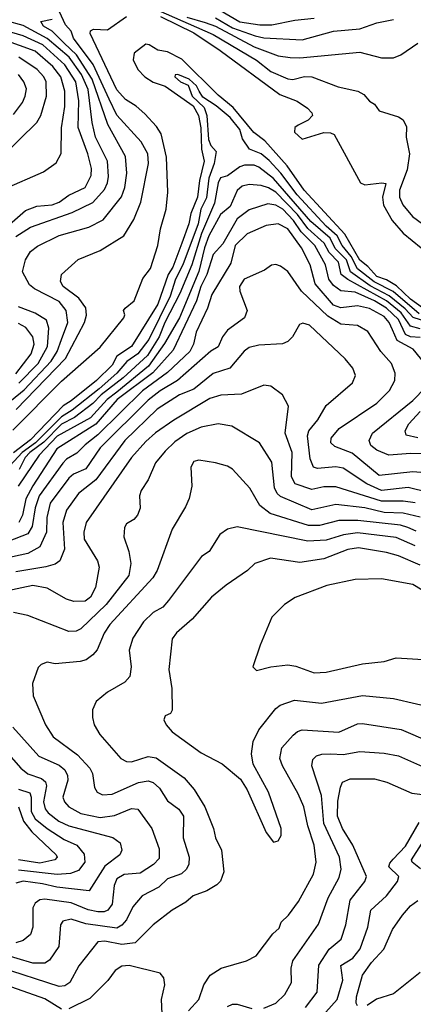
# Model space of a CAD drawing. Extents: x 1308313 to 1441400, y 959662 to 1036319.
# Tile 647 of 656: x 1390500 to 1392137, y 1012804 to 1016892. Entities that reach past the tile are written whole.
import ezdxf

# ---------------------------------------------------------------- set-up
doc = ezdxf.new("R2010")
doc.units = 0

msp = doc.modelspace()

# ---------------------------------------------------------------- linework, layer by layer
at = {"layer": '0CON10XD'}
for points in [[(1390872.1, 1016562.1), (1390806.3, 1016706.3), (1390724.1, 1016815), (1390714.4, 1016845), (1390690.7, 1016870.7), (1390665.4, 1016925)], [(1391075, 1016932.2), (1391305, 1016830.2), (1391484.5, 1016724.5), (1391545, 1016677.7), (1391615, 1016646.9), (1391635.6, 1016644.4), (1391685, 1016656), (1391715, 1016655.2), (1391825, 1016613.1), (1391906.2, 1016595), (1391931.1, 1016581.1), (1391954, 1016554), (1391975, 1016542), (1391995, 1016514.2), (1392075, 1016488.8), (1392095, 1016476.7), (1392108, 1016448), (1392107.6, 1016405), (1392120.6, 1016335), (1392110.6, 1016269.4), (1392079.3, 1016185), (1392079.6, 1016155), (1392093.1, 1016123.1), (1392134.1, 1016075), (1392175.1, 1016045.1)], [(1391335, 1016930.1), (1391415, 1016883.6), (1391498.5, 1016871.5), (1391549.1, 1016870.9), (1391645, 1016890.2), (1391725, 1016898.4)], [(1390485, 1015991.5), (1390545, 1016030.4), (1390718.7, 1016091.3), (1390805, 1016133.7), (1390852.7, 1016187.3), (1390865.4, 1016214.6), (1390869.1, 1016240.9), (1390865.2, 1016305), (1390815.8, 1016405), (1390801.3, 1016465), (1390785, 1016602.1), (1390757.2, 1016665), (1390706.3, 1016736.3), (1390615, 1016814.2), (1390515, 1016868.8), (1390445, 1016887.8)], [(1390466.9, 1015313.1), (1390518.8, 1015355), (1390631.5, 1015475), (1390656.1, 1015515), (1390675, 1015564.7), (1390700.4, 1015635), (1390693.8, 1015685), (1390665, 1015722.7), (1390562.2, 1015775), (1390541.6, 1015791.6), (1390512.5, 1015845), (1390524.6, 1015895), (1390545, 1015930), (1390575, 1015951.8), (1390665, 1015995.7), (1390788.5, 1016031.5), (1390848, 1016062), (1390923.5, 1016156.5), (1390938.3, 1016195), (1390946.1, 1016255), (1390941, 1016325), (1390867.3, 1016457.3), (1390802, 1016645), (1390736.6, 1016746.6), (1390685, 1016794.7), (1390635, 1016844.6), (1390599.2, 1016865), (1390588.1, 1016885), (1390635, 1016894.4)], [(1390472.2, 1015187.8), (1390675, 1015391.1), (1390835, 1015533.2), (1390933.4, 1015655), (1390937.4, 1015667.4), (1390932.5, 1015685), (1390939.2, 1015695), (1390976.9, 1015725), (1391012.6, 1015817.4), (1391045, 1015860), (1391075.5, 1015955), (1391085.6, 1016024.4), (1391108.8, 1016105), (1391115.8, 1016175.8), (1391111.4, 1016321.4), (1391088, 1016418), (1391069.2, 1016449.1), (1391021.2, 1016501.2), (1390985, 1016533.3), (1390941.1, 1016561.1), (1390905, 1016600.8), (1390793.2, 1016835), (1390794.6, 1016845.4), (1390807.6, 1016852.4), (1390865, 1016849.9), (1390944, 1016905)], [(1391086.2, 1016905), (1391225, 1016838), (1391333.9, 1016765), (1391582.2, 1016582.2), (1391653.8, 1016553.8), (1391697.1, 1016525), (1391715.3, 1016505.3), (1391717.3, 1016495), (1391700.4, 1016475), (1391658.4, 1016455), (1391644.3, 1016445), (1391642.3, 1016425), (1391675, 1016396.9), (1391765, 1016424.4), (1391793.2, 1016423.2), (1391808.5, 1016415), (1391917.9, 1016215), (1391935, 1016206.5), (1392005.6, 1016215.6), (1392022.1, 1016212.1), (1392008.6, 1016155), (1392012.6, 1016122.6), (1392049.2, 1016059.2), (1392095, 1016006.5), (1392168.9, 1015945)], [(1391195, 1016902.3), (1391270.9, 1016880.9), (1391314, 1016865), (1391475, 1016779.8), (1391575, 1016742.7), (1391625, 1016735.2), (1391665, 1016733.7), (1391915, 1016757.2), (1392005, 1016734.6), (1392055, 1016733.5), (1392085, 1016746.4), (1392155, 1016795.5)], [(1391315, 1016900.5), (1391385, 1016858.5), (1391479.7, 1016825), (1391515, 1016816.4), (1391675, 1016808.7), (1391805, 1016844), (1391915, 1016854.8), (1391985, 1016878.8), (1392055, 1016893.4)], [(1390458.1, 1016041.9), (1390525, 1016099.8), (1390571.2, 1016118.8), (1390635, 1016123.4), (1390665, 1016134.8), (1390705, 1016163.3), (1390773.1, 1016195), (1390797.5, 1016245), (1390798.7, 1016275), (1390783.7, 1016335), (1390743, 1016445), (1390746.2, 1016555), (1390733.9, 1016635), (1390688.6, 1016705), (1390597.3, 1016787.3), (1390515, 1016824.9), (1390445, 1016846.3)], [(1390435, 1016188.2), (1390599.8, 1016260.2), (1390652.6, 1016297.4), (1390672.7, 1016337.3), (1390673.8, 1016443.8), (1390688.2, 1016531.8), (1390688.2, 1016595), (1390671, 1016655), (1390638, 1016698), (1390565, 1016761.8), (1390435, 1016808.6)], [(1392175, 1015696.7), (1392125, 1015732.7), (1392067.1, 1015787.1), (1392025, 1015812.3), (1391985, 1015826.4), (1391948.2, 1015868.2), (1391915, 1015894.5), (1391852.5, 1016002.5), (1391683.5, 1016185), (1391612.7, 1016285), (1391520, 1016390), (1391473.4, 1016423.4), (1391387.8, 1016527.8), (1391325, 1016578.6), (1391175, 1016728.6), (1391115, 1016758.9), (1391075, 1016765.7), (1391038.5, 1016788.5), (1391025, 1016790.7), (1390976.3, 1016753.7), (1390971.8, 1016725), (1390992, 1016685), (1391020.4, 1016655), (1391055, 1016633.6), (1391105, 1016617), (1391221.6, 1016535), (1391243.6, 1016495), (1391253.9, 1016443.9), (1391257, 1016355), (1391268, 1016305), (1391248.4, 1016225), (1391240.1, 1016155), (1391211.7, 1016088.3), (1391204.1, 1016044.1), (1391175, 1015964.1), (1391136.8, 1015865), (1391117.8, 1015835), (1391075, 1015710.6), (1390965, 1015535.2), (1390904.1, 1015495.9), (1390885, 1015458.3), (1390820, 1015395), (1390715, 1015309.5), (1390681.1, 1015288.9), (1390545, 1015147.6), (1390475.4, 1015094.6)], [(1390426.6, 1016323.4), (1390571.5, 1016465), (1390588.9, 1016495), (1390612.2, 1016575), (1390610.4, 1016635), (1390601, 1016655), (1390573.8, 1016685), (1390497.3, 1016737.3)], [(1392161.5, 1015671.5), (1392053.3, 1015763.3), (1391974.2, 1015804.2), (1391905, 1015858.2), (1391878.8, 1015908.8), (1391840.5, 1015955), (1391819.6, 1015995), (1391774.6, 1016035), (1391654.5, 1016165), (1391586.1, 1016255), (1391537.7, 1016307.7), (1391505, 1016335.2), (1391455.6, 1016355), (1391427.4, 1016397.4), (1391415, 1016436.2), (1391375, 1016486.4), (1391317.6, 1016535), (1391261.3, 1016571.3), (1391246.2, 1016596.2), (1391235, 1016618.1), (1391205, 1016645.6), (1391157.5, 1016665), (1391146.2, 1016663.8), (1391145.7, 1016655), (1391169.5, 1016635), (1391200.5, 1016620.5), (1391217.8, 1016575), (1391267.1, 1016527.1), (1391278.1, 1016495), (1391285.4, 1016395), (1391295, 1016369.6), (1391316.9, 1016345), (1391308.6, 1016295), (1391286.2, 1016235), (1391277.3, 1016152.7), (1391254.2, 1016105), (1391241.8, 1016045), (1391178.1, 1015875), (1391148, 1015815), (1391125.6, 1015745), (1391036.8, 1015565), (1390991.8, 1015505), (1390946.5, 1015473.5), (1390904.2, 1015425), (1390830.6, 1015359.4), (1390718.7, 1015271.3), (1390675, 1015244.1), (1390565.9, 1015135), (1390510.8, 1015095), (1390426.3, 1015003.6)], [(1390475, 1016499.3), (1390511.8, 1016548.2), (1390523.7, 1016575), (1390528.9, 1016605), (1390518.4, 1016635), (1390495, 1016664.2)], [(1390486.1, 1015273.9), (1390690.6, 1015485), (1390770.2, 1015635), (1390778.9, 1015665), (1390775.8, 1015695.8), (1390746.6, 1015736.6), (1390680.8, 1015785), (1390670, 1015805), (1390675, 1015834), (1390743.2, 1015896.8), (1390835, 1015933.8), (1390934, 1015995), (1390975, 1016062.7), (1391003.7, 1016135), (1391036.3, 1016295), (1391033, 1016335), (1391005.3, 1016385), (1390905, 1016496.6), (1390872.1, 1016562.1)], [(1392219, 1015629), (1392135.6, 1015655.6), (1392102.5, 1015692.5), (1392035.9, 1015745.9), (1391957.8, 1015787.8), (1391875.4, 1015845), (1391858.9, 1015895), (1391812.6, 1015942.6), (1391790.5, 1015985), (1391710.7, 1016055), (1391555, 1016232.9), (1391495, 1016280.2), (1391475, 1016287.7), (1391435, 1016288.9), (1391415, 1016281), (1391365, 1016244), (1391335, 1016235.4), (1391325.2, 1016214.8), (1391309.8, 1016130.2)], [(1392165, 1015609.4), (1392125, 1015620), (1392086.6, 1015675), (1392025, 1015724.6), (1391864, 1015814), (1391836.6, 1015835), (1391825.6, 1015885), (1391786.4, 1015926.4), (1391766.2, 1015965), (1391698.8, 1016025), (1391655, 1016083.7), (1391565, 1016175.7), (1391535, 1016194.6), (1391505, 1016204.1), (1391455, 1016208), (1391425, 1016201.6), (1391405, 1016182.9), (1391375, 1016116.2), (1391335, 1016084), (1391286.9, 1015995), (1391268.2, 1015945), (1391245, 1015846.5), (1391165.5, 1015655), (1391102.5, 1015547.5), (1391036.5, 1015453.5), (1390904.2, 1015345.8), (1390864.3, 1015315.7), (1390795, 1015238.8), (1390656.8, 1015163.2), (1390581.3, 1015085), (1390493.8, 1014955)], [(1392165, 1015573), (1392125, 1015576.2), (1392105, 1015584.9), (1392075, 1015648.1), (1392025, 1015694.3), (1391976, 1015725), (1391895, 1015761.5), (1391835, 1015767.3), (1391805, 1015788.3), (1391785.4, 1015815), (1391771.6, 1015875), (1391727.1, 1015955), (1391671.3, 1016011.3), (1391639.2, 1016059.2), (1391595.1, 1016105.1), (1391565, 1016122.6), (1391532.5, 1016127.5), (1391455, 1016102.7), (1391405, 1016065.6), (1391345, 1015961.3), (1391305, 1015916.9), (1391279.1, 1015835), (1391253.1, 1015785), (1391236.2, 1015725), (1391139.2, 1015520.8), (1391053.5, 1015426.5), (1390905.6, 1015315), (1390816.7, 1015213.3), (1390655, 1015110.2), (1390555, 1014956.6), (1390526.6, 1014903.4), (1390512.1, 1014835), (1390497.7, 1014805)], [(1391309.8, 1016130.2), (1391256.5, 1016005), (1391216.8, 1015875), (1391166.9, 1015755), (1391104.3, 1015635.7), (1391079.9, 1015575), (1391031.3, 1015498.7), (1390930.3, 1015405), (1390839.7, 1015335), (1390805, 1015298.8), (1390729, 1015241), (1390675, 1015212.5), (1390601.6, 1015138.4), (1390542.1, 1015095), (1390523.6, 1015075), (1390498.8, 1015025)], [(1392184.1, 1015465), (1392136.6, 1015525), (1392069.8, 1015559.8), (1392049.7, 1015605), (1392035.8, 1015635), (1392015, 1015660.5), (1391955, 1015693.8), (1391905.5, 1015704.5), (1391835, 1015696.2), (1391805, 1015706.9), (1391729.5, 1015795), (1391708.6, 1015875), (1391672.4, 1015945), (1391615, 1016023.4), (1391575, 1016045.2), (1391525, 1016038.1), (1391446.7, 1016003.3), (1391396.1, 1015955), (1391378.2, 1015881.8), (1391299, 1015751), (1391281.7, 1015695), (1391234.4, 1015595), (1391223.7, 1015545), (1391207.3, 1015515), (1391115, 1015427.4), (1391011.2, 1015351.2), (1390825, 1015168.3), (1390772.2, 1015127.8), (1390738, 1015092), (1390695, 1015067.3), (1390679.3, 1015050.7), (1390582.1, 1014915), (1390564.9, 1014865.1), (1390552.4, 1014787.6), (1390535, 1014758.4), (1390453.3, 1014726.6)], [(1392185, 1015011.5), (1392135, 1015014.8), (1391995, 1015000.3), (1391882.3, 1015092.3), (1391809.9, 1015119.9), (1391793.8, 1015135), (1391795.4, 1015155), (1391828, 1015195), (1391985, 1015300.7), (1392037.7, 1015352.3), (1392060, 1015395), (1392061.5, 1015425), (1392045.5, 1015465), (1392002, 1015515), (1391947.7, 1015597.7), (1391905, 1015622.7), (1391835, 1015628.1), (1391781.7, 1015661.7), (1391671.4, 1015765), (1391615, 1015847.5), (1391585, 1015869.2), (1391565, 1015875.7), (1391547, 1015873), (1391518, 1015852), (1391434.2, 1015815), (1391414.4, 1015785), (1391415.7, 1015765), (1391445.5, 1015685), (1391435.5, 1015655), (1391365, 1015603.2), (1391343.3, 1015575), (1391325, 1015533.8), (1391295, 1015516.2), (1391156.5, 1015395), (1391085, 1015352), (1391035, 1015312.4), (1390835.2, 1015115), (1390775, 1015027.7), (1390724.6, 1015005.4), (1390705, 1014989.5), (1390626.7, 1014885), (1390613.9, 1014825), (1390612.6, 1014765), (1390585, 1014703.2), (1390535, 1014676.6), (1390393.5, 1014645)], [(1390497, 1015383), (1390576.9, 1015465), (1390616.2, 1015535), (1390622.3, 1015612.3), (1390611.8, 1015645), (1390565, 1015673.5), (1390495, 1015700.2)], [(1392199.5, 1014929.5), (1392115, 1014950.3), (1392005, 1014937.9), (1391944.2, 1014965), (1391845, 1015031), (1391815, 1015036.4), (1391739.2, 1015029.2), (1391722.5, 1015035), (1391708.7, 1015068.7), (1391697.4, 1015165), (1391702.1, 1015185), (1391739.4, 1015230.6), (1391775, 1015290.4), (1391884.5, 1015385), (1391896.9, 1015415), (1391886, 1015446), (1391853.9, 1015483.9), (1391705, 1015624.5), (1391677.1, 1015632.9), (1391663.5, 1015626.5), (1391634.4, 1015575.6), (1391615, 1015555.8), (1391593.6, 1015546.4), (1391495, 1015540.7), (1391455, 1015531.1), (1391433.5, 1015516.5), (1391373.9, 1015446.1), (1391305, 1015423.1), (1391225, 1015358.2), (1391165, 1015334.3), (1391071.6, 1015275), (1390938, 1015145), (1390817.7, 1014982.3), (1390745.3, 1014925), (1390695.7, 1014855.7), (1390680.2, 1014805), (1390686.4, 1014693.6), (1390666.9, 1014645), (1390647.5, 1014632.5), (1390609, 1014621), (1390485, 1014600.5)], [(1390485, 1015421.9), (1390548.5, 1015505), (1390560.5, 1015545), (1390554.8, 1015575), (1390526.6, 1015615), (1390495, 1015631.4)], [(1392145, 1014886.5), (1392095, 1014893.6), (1392005, 1014893.6), (1391815, 1014952.3), (1391765, 1014952.2), (1391715, 1014942.4), (1391645.7, 1014965.7), (1391630, 1014995), (1391632.9, 1015095), (1391604.8, 1015175), (1391617.8, 1015287.8), (1391593.1, 1015335), (1391545, 1015370.6), (1391515, 1015375.6), (1391422.6, 1015337.4), (1391336.7, 1015333.2), (1391290.8, 1015319.2), (1391140.7, 1015229.3), (1391065, 1015176.7), (1391025, 1015141.1), (1390965, 1015075.3), (1390777.1, 1014805), (1390767.6, 1014765), (1390768.9, 1014735), (1390823.9, 1014645), (1390830.9, 1014619.1), (1390815.4, 1014535.4), (1390795, 1014494.5), (1390772.3, 1014477.7), (1390725, 1014476.8), (1390695, 1014486.9), (1390615, 1014532.7), (1390555, 1014543.2), (1390445, 1014519.6)], [(1392275, 1015087.5), (1392125, 1015091.2), (1392034.8, 1015084.8), (1391985, 1015104.7), (1391960.8, 1015125), (1391953.8, 1015145), (1391967.5, 1015175), (1392135, 1015311.9), (1392187.1, 1015365)], [(1392155, 1015156.5), (1392107.1, 1015167.1), (1392102.7, 1015185), (1392118.1, 1015215), (1392165.6, 1015265)], [(1392165, 1014827.6), (1392095, 1014843.1), (1392015, 1014846.6), (1391935, 1014865.7), (1391815, 1014879.1), (1391715, 1014856.8), (1391585, 1014912.4), (1391570.3, 1014925), (1391559.4, 1014949.4), (1391548.4, 1015055), (1391497.5, 1015135), (1391382.5, 1015205), (1391325, 1015214.1), (1391255, 1015200), (1391195.2, 1015174.8), (1391145, 1015139.7), (1391105, 1015100.4), (1391065, 1015052.3), (1391035, 1014982.5), (1391005, 1014938), (1390998.9, 1014915), (1391001.2, 1014865), (1390990.9, 1014835), (1390975, 1014816.7), (1390945, 1014798.6), (1390936.4, 1014783.6), (1390933.5, 1014745), (1390954.7, 1014684.7), (1390962.7, 1014635), (1390954.7, 1014585), (1390859.4, 1014465), (1390755, 1014363.2), (1390735, 1014353.9), (1390705, 1014352.5), (1390535, 1014419.3), (1390475, 1014431.4)], [(1392148.9, 1014768.9), (1392114.5, 1014784.5), (1392083.1, 1014793.1), (1391906.8, 1014813.2), (1391827, 1014813), (1391747.3, 1014792.7), (1391701.8, 1014791.8), (1391542, 1014842), (1391499.2, 1014875), (1391457.4, 1014947.4), (1391385, 1015026.7), (1391365, 1015038.1), (1391315, 1015051.9), (1391245, 1015063.2), (1391225, 1015057.7), (1391211.8, 1015035), (1391215.6, 1014955), (1391204.5, 1014905), (1391190.2, 1014869.8), (1391135, 1014777.1), (1391072.6, 1014605), (1391054.5, 1014575.5), (1390875, 1014381.5), (1390851.3, 1014345), (1390823.3, 1014276.7), (1390805, 1014255.6), (1390777.5, 1014235), (1390752.4, 1014227.6), (1390648.7, 1014218.7), (1390614.7, 1014225.3), (1390590, 1014215), (1390577.7, 1014202.3), (1390553.5, 1014136.5), (1390556.4, 1014085), (1390608, 1013965), (1390639.2, 1013915), (1390740.6, 1013840.6), (1390792.5, 1013785), (1390803, 1013763), (1390811.8, 1013705), (1390823.1, 1013685), (1390845, 1013674.7), (1390885, 1013677.2), (1390995, 1013725.2), (1391035, 1013732.4), (1391055, 1013724.7), (1391081.9, 1013701.9), (1391115, 1013649.5), (1391162.7, 1013615), (1391181.1, 1013585), (1391180, 1013495), (1391204.7, 1013415), (1391203.1, 1013386.9), (1391194.3, 1013365.7), (1391173.2, 1013346.8), (1391115, 1013325.7), (1391079.1, 1013290.9), (1391009.5, 1013255), (1390971.2, 1013208.8), (1390944.3, 1013155), (1390925, 1013132.6), (1390905, 1013120.7), (1390775, 1013138.8), (1390715, 1013157.8), (1390679.7, 1013150.2), (1390669.6, 1013135), (1390663.3, 1013045), (1390625, 1012987.5), (1390605, 1012975.9), (1390555, 1012975.9), (1390425, 1013014.6)], [(1392145, 1014708.5), (1392065, 1014742.3), (1391905, 1014761.4), (1391846.5, 1014753.5), (1391775, 1014732.1), (1391698, 1014728), (1391405, 1014787.5), (1391365, 1014777.5), (1391331.9, 1014755), (1391288.1, 1014685), (1391256.6, 1014663.4), (1391119.6, 1014480.4), (1391095, 1014453.8), (1391055, 1014430.9), (1391015, 1014392.1), (1390970.9, 1014325), (1390956, 1014275), (1390964.6, 1014205), (1390957.8, 1014165), (1390938, 1014142), (1390865, 1014100), (1390818.9, 1014061.1), (1390803.4, 1014026.6), (1390803.1, 1013995), (1390810, 1013965), (1390833.3, 1013925), (1390920.6, 1013825), (1390945, 1013813.2), (1390965, 1013811.6), (1391035, 1013832.7), (1391067.8, 1013827.8), (1391184.1, 1013744.1), (1391225.8, 1013695.8), (1391270.3, 1013625), (1391306.7, 1013535), (1391315.2, 1013495.2), (1391339.2, 1013445), (1391349.1, 1013355), (1391335, 1013315.8), (1391320, 1013300), (1391278.6, 1013275), (1391221.4, 1013255), (1391190.8, 1013229.2)], [(1392165, 1014627.4), (1392075, 1014666.1), (1392025, 1014680.7), (1391909, 1014699), (1391865, 1014692.3), (1391765, 1014654.2), (1391665, 1014638.9), (1391543.7, 1014656.3), (1391477.5, 1014635), (1391447.5, 1014605), (1391358.6, 1014545), (1391298, 1014495), (1391217, 1014403), (1391153.1, 1014346.9), (1391135, 1014321.2), (1391120.8, 1014195), (1391132.5, 1014115), (1391133.9, 1014026.1), (1391128, 1014012), (1391105, 1014002.5), (1391100, 1013985), (1391109.2, 1013965), (1391135, 1013936), (1391255, 1013848.5), (1391342.5, 1013802.5), (1391418.7, 1013738.7), (1391446, 1013695), (1391525, 1013517.5), (1391555, 1013477.5)], [(1392174.2, 1014524.2), (1392135, 1014547.3), (1392005, 1014571.3), (1391895, 1014567.8), (1391776.9, 1014543.1), (1391646.3, 1014493.7), (1391602, 1014465), (1391548.3, 1014411.7), (1391500, 1014295), (1391470, 1014205), (1391485, 1014190), (1391545, 1014206), (1391615, 1014213.5), (1391648.5, 1014208.5), (1391725, 1014180.7)], [(1391725, 1014180.7), (1391775, 1014184.1), (1391925, 1014218.5), (1392015, 1014227.5), (1392065, 1014243.6), (1392315, 1014227.1)], [(1391555, 1013477.5), (1391575, 1013482.5), (1391588, 1013505), (1391587.5, 1013535), (1391534.3, 1013685), (1391471.7, 1013801.7), (1391463.6, 1013845), (1391471.8, 1013895), (1391495.3, 1013944.7), (1391565, 1014032.7), (1391583.4, 1014046.6), (1391642.9, 1014067.1), (1391755, 1014054.1), (1391925, 1014085.9), (1392055, 1014074.7), (1392245, 1014030.5)], [(1390472.4, 1013955), (1390579.6, 1013835), (1390665, 1013797.1), (1390688.1, 1013778.1), (1390699.3, 1013755), (1390700.7, 1013735), (1390679.5, 1013665), (1390686.4, 1013645), (1390704.6, 1013624.6), (1390755, 1013596.8), (1390835, 1013580.7), (1390895, 1013588), (1390965, 1013617.3), (1390992, 1013615), (1391050, 1013535), (1391080.1, 1013450.1)], [(1391202.2, 1012777.8), (1391244.6, 1012825), (1391266.2, 1012885), (1391292.5, 1012925), (1391338, 1012955), (1391443.3, 1012985), (1391483.6, 1013006.4), (1391552.6, 1013097.4), (1391579.2, 1013120.8), (1391587.1, 1013145), (1391617.9, 1013175), (1391659, 1013231), (1391721.4, 1013345), (1391732.6, 1013395), (1391724.8, 1013465), (1391699, 1013545), (1391682, 1013625), (1391658.7, 1013678.6), (1391592.8, 1013795), (1391582.6, 1013825), (1391590.7, 1013869.3), (1391637.8, 1013922.2), (1391655, 1013936.8), (1391675, 1013943.4), (1391826.7, 1013935), (1391905, 1013968.7), (1391925, 1013970.3), (1392085.8, 1013945.8), (1392205, 1013894.7)], [(1390435, 1013865.8), (1390505, 1013784.2), (1390535, 1013761.3), (1390591.3, 1013741.4), (1390608, 1013728), (1390611.6, 1013711.6), (1390599.7, 1013645), (1390606.3, 1013616.3), (1390619.4, 1013599.4), (1390663.7, 1013565), (1390705, 1013545.2), (1390887.1, 1013497.1), (1390918.5, 1013475), (1390924.6, 1013445), (1390916.2, 1013425), (1390855, 1013377.5), (1390789.4, 1013275), (1390655, 1013290.9), (1390595, 1013304.9), (1390514.6, 1013315.4), (1390485, 1013307.9)], [(1391515, 1012788.2), (1391565, 1012808.8), (1391602.1, 1012845), (1391630.8, 1012895), (1391629.2, 1012955), (1391635.8, 1012985), (1391742.8, 1013137.2), (1391783.5, 1013246.5), (1391829.1, 1013330.9), (1391837.5, 1013365), (1391830.5, 1013415), (1391764.8, 1013555), (1391755, 1013672), (1391715.4, 1013795), (1391719.8, 1013820.2), (1391734.2, 1013835.8), (1391756.4, 1013843.6), (1391793.9, 1013843.9), (1391845, 1013841.4), (1391915, 1013854.7), (1392015, 1013846.8), (1392075.6, 1013835.6), (1392175, 1013791.9)], [(1391688.3, 1012791.7), (1391737.3, 1012855), (1391743.5, 1012966.5), (1391786.9, 1013033.1), (1391836.6, 1013075), (1391855.7, 1013135), (1391873.7, 1013236.3), (1391934.7, 1013315), (1391942.9, 1013335), (1391884.9, 1013464.9), (1391842, 1013535), (1391821.3, 1013585), (1391822.5, 1013647.5), (1391833.5, 1013706.5), (1391843, 1013727), (1391875, 1013740.7), (1391975, 1013740.6), (1392026.8, 1013726.8), (1392131.2, 1013681.2), (1392175, 1013675.3)], [(1390495, 1013697.8), (1390542.4, 1013682.4), (1390547.9, 1013665), (1390548.1, 1013605), (1390564.8, 1013575), (1390614.4, 1013534.4), (1390685, 1013489.2), (1390737.7, 1013465), (1390768.5, 1013428.5), (1390770.9, 1013395), (1390745, 1013359.7), (1390711.8, 1013348.2), (1390656.7, 1013343.3), (1390495, 1013362)], [(1390495, 1013624.3), (1390515.9, 1013565), (1390550.4, 1013520.4), (1390651.8, 1013425), (1390656, 1013415), (1390646.7, 1013405), (1390585, 1013389.8), (1390495, 1013404.7)], [(1391678, 1012665), (1391820.9, 1012825), (1391843.4, 1012905), (1391835.3, 1012965), (1391885, 1012995.7), (1391916.4, 1013035), (1391948.4, 1013125), (1391959.7, 1013195), (1392025.3, 1013255), (1392071.6, 1013315), (1392076.2, 1013335), (1392035.3, 1013375), (1392039, 1013391), (1392053.4, 1013406.6), (1392105, 1013461.6), (1392160.7, 1013559.3)], [(1391080.1, 1013450.1), (1391079.7, 1013410.2), (1391056.2, 1013385), (1391000.9, 1013349.1), (1390935, 1013343.2), (1390904.1, 1013325), (1390892.8, 1013297.2), (1390885, 1013220.8), (1390866.9, 1013195), (1390851.7, 1013188.3), (1390825, 1013188.6), (1390785, 1013196.9), (1390715.1, 1013225.1), (1390605, 1013241.2), (1390585, 1013238.4), (1390565.5, 1013225), (1390555.3, 1013204.7), (1390554.8, 1013125), (1390545.3, 1013095), (1390515, 1013069.7), (1390485, 1013059.8)], [(1392166.4, 1013366.4), (1392132.6, 1013395), (1392129.8, 1013405), (1392171.3, 1013468.7)], [(1391190.8, 1013229.2), (1391134.4, 1013195), (1391055.2, 1013134.8), (1390980.3, 1013059.7), (1390925, 1013053.1), (1390854, 1013066), (1390825, 1013063.6), (1390746.4, 1012963.6), (1390708.5, 1012895), (1390688.3, 1012881.7), (1390665, 1012878.1), (1390415, 1012958.1)], [(1391905, 1012798.8), (1391899.4, 1012809.4), (1391900.4, 1012835), (1391925.2, 1012925), (1391962.6, 1012977.4), (1392014, 1013034), (1392050.3, 1013115), (1392091.2, 1013175), (1392125, 1013212.7), (1392156.2, 1013235)], [(1391095.3, 1012705.3), (1391090, 1012825), (1391104.4, 1012885), (1391100, 1012915), (1391085, 1012933.8), (1390955, 1012965.4), (1390925, 1012962.7), (1390897.8, 1012945), (1390867.2, 1012902.8), (1390791.9, 1012828.1), (1390705, 1012785.7)], [(1392165, 1012936.2), (1392055, 1012847.8), (1391984.4, 1012825.6), (1391945, 1012800)], [(1390675, 1012784.8), (1390605, 1012827.4), (1390445, 1012884.4)], [(1391365, 1012795.4), (1391385, 1012804.6), (1391405, 1012805.4), (1391465, 1012786.5)]]:
    msp.add_lwpolyline(points, dxfattribs=at)

doc.saveas('drawing.dxf')
